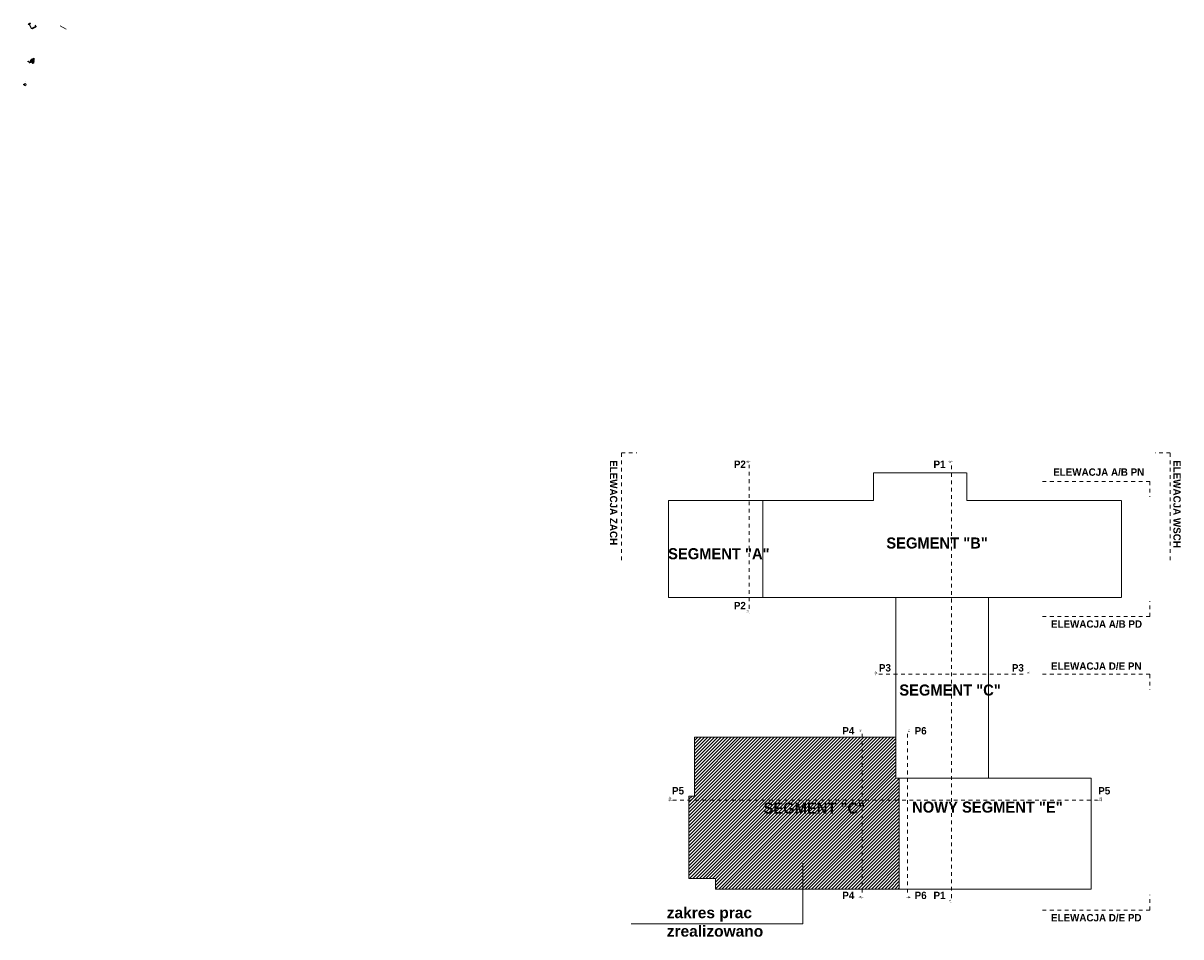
# Model space of a CAD drawing. Header units: millimetres. Extents: x 28291 to 177760, y -399809 to -170937.
# Tile 537 of 656: x 28291 to 43944, y -189254 to -176892. Entities that reach past the tile are written whole.
import ezdxf
from ezdxf import colors
from ezdxf.entities.mleader import LeaderData, LeaderLine
from ezdxf.math import Vec2, Vec3

# ---------------------------------------------------------------- set-up
doc = ezdxf.new("R2010")
doc.units = ezdxf.units.MM
for name, pattern in [('2_3', [1, 0.5, -0.5]), ('ACAD_ISO10W100', [18, 12, -3, 0, -3]), ('CARKOVANA', [7.5, 5, -2.5])]:
    doc.linetypes.add(name, pattern=pattern)
doc.layers.get('0').update_dxf_attribs({"lineweight": 0})
for name, color, linetype, lineweight in [('!! 0_ Opis', 8, 'Continuous', 13), ('!! 2_Hatch dach', 7, 'Continuous', 0), ('!! 2_posadzki parkiet', 91, 'Continuous', 9), ('!! 2_posadzki winyle 2', 43, 'Continuous', 9)]:
    doc.layers.add(name, color=color, linetype=linetype, lineweight=lineweight)
for name, color, linetype, lineweight, true_color in [('!! 0_Opis_okna - zrealizowane', 7, 'Continuous', 15, 0xb3b3b3), ('!! 1_PROJ SCIANY ZREAL - HATCH', 9, 'Continuous', 0, 0x808080), ('!! 1_Wyburzenia', 252, 'CARKOVANA', 13, 0x696969)]:
    doc.layers.add(name, color=color, linetype=linetype, lineweight=lineweight, true_color=true_color)
doc.styles.add('SIMPLEX', font='simplex.shx', dxfattribs={"width": 0.77})
doc.styles.get("Standard").update_dxf_attribs({"font": 'arial.ttf', "height": 25})
doc.styles.add('STYLE10', font='arialbd.ttf')
doc.styles.add('STYLE7', font='ARIALNB.TTF')
doc.dimstyles.new('OL PB 500', dxfattribs={"dimscale": 4, "dimtxt": 0.2, "dimasz": 0.03, "dimexe": 10, "dimexo": 10, "dimgap": 0.05, "dimtad": 1, "dimdec": 1, "dimrnd": 0.5, "dimzin": 4, "dimdsep": 46, "dimtxsty": 'SIMPLEX', "dimblk": 'thick_MSz', "dimcen": 0.05, "dimdle": 8, "dimse1": 1, "dimse2": 1, "dimclrd": 256, "dimclre": 256, "dimclrt": 3, "dimadec": 1, "dimazin": 2, "dimtfac": 1, "dimtdec": 1, "dimtix": 1, "dimtofl": 0, "dimtmove": 2, "dimatfit": 3, "dimldrblk": 'thick_MSz', "dimfxl": 10, "dimfxlon": 1, "dimtolj": 1, "dimlwd": -1, "dimlwe": -1, "dimarcsym": 0})

# ---------------------------------------------------------------- blocks, each defined once
blk = doc.blocks.new('thick_MSz')
for p, q in [((-10, 0), (10, 0)), ((0, 15), (0, -15))]:
    blk.add_line(p, q)
at = {"const_width": 2, "elevation": 2}
blk.add_lwpolyline([(-7, -7), (7, 7)], dxfattribs=at)
blk = doc.blocks.new('*D1178')
at = {"layer": '!! 2_posadzki parkiet', "transparency": 16777216}
blk.add_line((28403, -177421), (28426, -177408), dxfattribs=at)
at = {"layer": 'DEFPOINTS', "color": 0, "transparency": 16777216}
for p in [(28404, -177422), (28426, -177408), (28427, -177410)]:
    blk.add_point(p, dxfattribs=at)
at = {"layer": '!! 2_posadzki parkiet', "transparency": 16777216, "xscale": 0.12, "yscale": 0.12, "zscale": 0.12}
for p, rotation in [((28403, -177421), 208.7708356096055), ((28426, -177408), 28.77083560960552)]:
    blk.add_blockref('thick_MSz', p, dxfattribs=dict(at, rotation=rotation))
at = {"layer": '!! 2_posadzki parkiet', "color": 3, "transparency": 16777216, "insert": (28414, -177414), "char_height": 0.8, "attachment_point": 5, "rotation": 28.7708, "style": 'SIMPLEX'}
blk.add_mtext('\\A1;26.0', dxfattribs=at)
blk = doc.blocks.new('*D1179')
at = {"layer": '!! 2_posadzki parkiet', "transparency": 16777216}
blk.add_line((28424, -177411), (28416, -177397), dxfattribs=at)
at = {"layer": 'DEFPOINTS', "color": 0, "transparency": 16777216}
for p in [(28416, -177397), (28419, -177395), (28427, -177410)]:
    blk.add_point(p, dxfattribs=at)
at = {"layer": '!! 2_posadzki parkiet', "transparency": 16777216, "xscale": 0.12, "yscale": 0.12, "zscale": 0.12}
for p, rotation in [((28416, -177397), 118.3270351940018), ((28424, -177411), 298.3270351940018)]:
    blk.add_blockref('thick_MSz', p, dxfattribs=dict(at, rotation=rotation))
at = {"layer": '!! 2_posadzki parkiet', "color": 3, "transparency": 16777216, "insert": (28420, -177404), "char_height": 0.8, "attachment_point": 5, "rotation": 298.327, "style": 'SIMPLEX'}
blk.add_mtext('\\A1;16.5', dxfattribs=at)
blk = doc.blocks.new('*D1180')
at = {"layer": '!! 2_posadzki parkiet', "transparency": 16777216}
blk.add_line((28420, -177398), (28390, -177413), dxfattribs=at)
at = {"layer": 'DEFPOINTS', "color": 0, "transparency": 16777216}
for p in [(28389, -177411), (28390, -177413), (28419, -177395)]:
    blk.add_point(p, dxfattribs=at)
at = {"layer": '!! 2_posadzki parkiet', "transparency": 16777216, "xscale": 0.12, "yscale": 0.12, "zscale": 0.12}
for p, rotation in [((28390, -177413), 207.9132958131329), ((28420, -177398), 27.91329581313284)]:
    blk.add_blockref('thick_MSz', p, dxfattribs=dict(at, rotation=rotation))
at = {"layer": '!! 2_posadzki parkiet', "color": 3, "transparency": 16777216, "insert": (28405, -177405), "char_height": 0.8, "attachment_point": 5, "rotation": 27.9133, "style": 'SIMPLEX'}
blk.add_mtext('\\A1;34.0', dxfattribs=at)
blk = doc.blocks.new('*D1181')
at = {"layer": '!! 2_posadzki parkiet', "transparency": 16777216}
blk.add_line((28355, -177414), (28354, -177413), dxfattribs=at)
at = {"layer": 'DEFPOINTS', "color": 0, "transparency": 16777216}
for p in [(28354, -177413), (28357, -177409), (28359, -177411)]:
    blk.add_point(p, dxfattribs=at)
at = {"layer": '!! 2_posadzki parkiet', "transparency": 16777216, "xscale": 0.12, "yscale": 0.12, "zscale": 0.12}
for p, rotation in [((28354, -177413), 132.8129850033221), ((28355, -177414), 312.8129850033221)]:
    blk.add_blockref('thick_MSz', p, dxfattribs=dict(at, rotation=rotation))
at = {"layer": '!! 2_posadzki parkiet', "color": 3, "transparency": 16777216, "insert": (28355, -177413), "char_height": 0.8, "attachment_point": 5, "rotation": 312.813, "style": 'SIMPLEX'}
blk.add_mtext('\\A1;2.5', dxfattribs=at)
blk = doc.blocks.new('*D1182')
at = {"layer": '!! 2_posadzki parkiet', "transparency": 16777216}
blk.add_line((28391, -177423), (28394, -177421), dxfattribs=at)
at = {"layer": 'DEFPOINTS', "color": 0, "transparency": 16777216}
for p in [(28390, -177422), (28393, -177420), (28394, -177421)]:
    blk.add_point(p, dxfattribs=at)
at = {"layer": '!! 2_posadzki parkiet', "transparency": 16777216, "xscale": 0.12, "yscale": 0.12, "zscale": 0.12}
for p, rotation in [((28391, -177423), 207.773607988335), ((28394, -177421), 27.77360798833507)]:
    blk.add_blockref('thick_MSz', p, dxfattribs=dict(at, rotation=rotation))
at = {"layer": '!! 2_posadzki parkiet', "color": 3, "transparency": 16777216, "insert": (28392, -177421), "char_height": 0.8, "attachment_point": 5, "rotation": 27.7736, "style": 'SIMPLEX'}
blk.add_mtext('\\A1;4.0', dxfattribs=at)
blk = doc.blocks.new('*D1183')
at = {"layer": '!! 2_posadzki parkiet', "transparency": 16777216}
blk.add_line((28390, -177423), (28379, -177429), dxfattribs=at)
at = {"layer": 'DEFPOINTS', "color": 0, "transparency": 16777216}
for p in [(28378, -177428), (28378, -177429), (28390, -177421)]:
    blk.add_point(p, dxfattribs=at)
at = {"layer": '!! 2_posadzki parkiet', "transparency": 16777216, "xscale": 0.12, "yscale": 0.12, "zscale": 0.12}
for p, rotation in [((28378, -177429), 208.3270351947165), ((28391, -177423), 28.32703519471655)]:
    blk.add_blockref('thick_MSz', p, dxfattribs=dict(at, rotation=rotation))
at = {"layer": '!! 2_posadzki parkiet', "color": 3, "transparency": 16777216, "insert": (28384, -177425), "char_height": 0.8, "attachment_point": 5, "rotation": 28.327, "style": 'SIMPLEX'}
blk.add_mtext('\\A1;13.5', dxfattribs=at)
blk = doc.blocks.new('*D1184')
at = {"layer": '!! 2_posadzki parkiet', "transparency": 16777216}
blk.add_line((28376, -177429), (28364, -177410), dxfattribs=at)
at = {"layer": 'DEFPOINTS', "color": 0, "transparency": 16777216}
for p in [(28364, -177410), (28365, -177409), (28378, -177428)]:
    blk.add_point(p, dxfattribs=at)
at = {"layer": '!! 2_posadzki parkiet', "transparency": 16777216, "xscale": 0.12, "yscale": 0.12, "zscale": 0.12}
for p, rotation in [((28364, -177410), 123.5655832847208), ((28377, -177429), 303.5655832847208)]:
    blk.add_blockref('thick_MSz', p, dxfattribs=dict(at, rotation=rotation))
at = {"layer": '!! 2_posadzki parkiet', "color": 3, "transparency": 16777216, "insert": (28371, -177419), "char_height": 0.8, "attachment_point": 5, "rotation": 303.5656, "style": 'SIMPLEX'}
blk.add_mtext('\\A1;23.0', dxfattribs=at)
blk = doc.blocks.new('*D1185')
at = {"layer": '!! 2_posadzki parkiet', "transparency": 16777216}
blk.add_line((28360, -177413), (28366, -177410), dxfattribs=at)
at = {"layer": 'DEFPOINTS', "color": 0, "transparency": 16777216}
for p in [(28359, -177411), (28365, -177409), (28366, -177410)]:
    blk.add_point(p, dxfattribs=at)
at = {"layer": '!! 2_posadzki parkiet', "transparency": 16777216, "xscale": 0.12, "yscale": 0.12, "zscale": 0.12}
for p, rotation in [((28360, -177413), 199.6549254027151), ((28366, -177410), 19.65492540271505)]:
    blk.add_blockref('thick_MSz', p, dxfattribs=dict(at, rotation=rotation))
at = {"layer": '!! 2_posadzki parkiet', "color": 3, "transparency": 16777216, "insert": (28362, -177411), "char_height": 0.8, "attachment_point": 5, "rotation": 19.6549, "style": 'SIMPLEX'}
blk.add_mtext('\\A1;6.5', dxfattribs=at)

msp = doc.modelspace()

# ---------------------------------------------------------------- hatches: boundary and pattern name
at = {"layer": '!! 2_Hatch dach'}
h = msp.add_hatch(dxfattribs=at)
h.set_pattern_fill('ANSI31', color=256, scale=10)
h.paths.add_polyline_path([(37652.50696, -188607.53854), (40135.50696, -188607.53854), (40135.50696, -187108.53854), (40091.50696, -187108.53854), (40091.50696, -186554.53854), (37369.50696, -186554.53854), (37369.50696, -187351.53854), (37292.50696, -187351.53854), (37292.50696, -188464.53854), (37652.50696, -188464.53854)])
at = {"layer": '!! 2_posadzki winyle 2', "ltscale": 0.05}
h = msp.add_hatch(dxfattribs=at)
h.set_pattern_fill('ANSI31', color=256, scale=0.05)
edge = h.paths.add_edge_path()
edge.add_line((28386.43504, -176892.48721), (28389.36752, -176897.72177))
edge.add_line((28389.36752, -176897.72177), (28376.69316, -176904.82215))
edge.add_arc((28378.1594, -176907.43943), 3, 119.258266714, 207.870709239)
edge.add_line((28375.50739, -176908.84186), (28403.12452, -176961.06609))
edge.add_arc((28405.77654, -176959.66366), 3, 207.870709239, 255.626003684)
edge.add_line((28405.03178, -176962.56975), (28410.72599, -176964.02902))
edge.add_arc((28411.47075, -176961.12293), 3, 255.626003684, 297.745670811)
edge.add_line((28412.86739, -176963.778), (28459.06686, -176939.47574))
edge.add_arc((28457.67022, -176936.82067), 3, 297.745670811, 388.327035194)
edge.add_line((28460.31098, -176935.39716), (28454.20264, -176924.06554))
edge.add_line((28454.20264, -176924.06554), (28459.48416, -176921.21852))
edge.add_line((28459.48416, -176921.21852), (28468.95753, -176938.79261))
edge.add_line((28468.95753, -176938.79261), (28413.36642, -176968.03515))
edge.add_arc((28411.96978, -176965.38008), 3, 255.626003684, 297.745670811, ccw=False)
edge.add_line((28411.22503, -176968.28617), (28402.32352, -176966.00496))
edge.add_arc((28403.06827, -176963.09887), 3, 207.870709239, 255.626003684, ccw=False)
edge.add_line((28400.41626, -176964.5013), (28372.0846, -176910.9259))
edge.add_arc((28369.43259, -176912.32833), 3, 27.870709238, 119.258266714)
edge.add_line((28367.96635, -176909.71106), (28363.62939, -176912.14069))
edge.add_line((28363.62939, -176912.14069), (28360.49339, -176907.02015))
edge.add_line((28360.49339, -176907.02015), (28386.43504, -176892.48721))
at = {"layer": '!! 2_posadzki winyle 2'}
h = msp.add_hatch(dxfattribs=at)
h.set_pattern_fill('ANSI31', color=256, scale=0.2)
h.paths.add_polyline_path([(28412.7247, -177440.43249), (28415.89362, -177438.72428), (28416.57216, -177439.98304), (28438.42885, -177428.20111), (28431.31604, -177415.00611), (28441.9407, -177409.27885), (28439.04149, -177403.9005), (28441.96658, -177402.32372), (28436.04473, -177391.33806), (28433.11963, -177392.91485), (28430.34384, -177387.76546), (28446.1884, -177379.22439), (28439.95342, -177367.65786), (28421.52091, -177377.59397), (28419.75101, -177374.31062), (28408.67742, -177380.27988), (28410.44732, -177383.56322), (28386.02909, -177396.72595), (28392.25458, -177408.27488), (28419.33186, -177393.7015), (28428.29998, -177410.33829), (28404.33948, -177423.25428), (28408.12127, -177430.2699), (28407.44348, -177430.63527)])

# ---------------------------------------------------------------- linework, layer by layer
at = {"layer": '!! 0_ Opis', "color": 2, "const_width": 1.44}
for points in [[(38109.13668, -182868.51738), (38109.13668, -182807.69178), (38067.07204, -182818.96297), (38124.34308, -182818.96297)], [(38109.13668, -182868.51738), (38109.13668, -182807.69178), (38067.07204, -182818.96297), (38124.34308, -182818.96297)], [(40844.17349, -182868.51738), (40844.17349, -182807.69178), (40802.10886, -182818.96297), (40859.37989, -182818.96297)], [(38109.13668, -184814.2596), (38109.13668, -184875.0852), (38067.07204, -184863.81402), (38124.34308, -184863.81402)], [(39860.65219, -185702.43169), (39799.82659, -185702.43169), (39811.09777, -185660.36705), (39811.09777, -185717.63809)], [(39860.65219, -185702.43169), (39799.82659, -185702.43169), (39811.09777, -185660.36705), (39811.09777, -185717.63809)], [(41842.70657, -185702.43169), (41903.53217, -185702.43169), (41892.26099, -185660.36705), (41892.26099, -185717.63809)], [(41842.70657, -185702.43169), (41903.53217, -185702.43169), (41892.26099, -185660.36705), (41892.26099, -185717.63809)], [(39634.13668, -186505.69463), (39634.13668, -186444.86903), (39592.07204, -186456.14022), (39649.34308, -186456.14022)], [(40245.85729, -186505.69463), (40245.85729, -186444.86903), (40287.92193, -186456.14022), (40230.65089, -186456.14022)], [(37075.02304, -187405.01362), (37014.19744, -187405.01362), (37025.46863, -187362.94898), (37025.46863, -187420.22002)], [(37075.02304, -187405.01362), (37014.19744, -187405.01362), (37025.46863, -187362.94898), (37025.46863, -187420.22002)], [(42816.82904, -187405.01362), (42877.65464, -187405.01362), (42866.38346, -187362.94898), (42866.38346, -187420.22002)], [(42816.82904, -187405.01362), (42877.65464, -187405.01362), (42866.38346, -187362.94898), (42866.38346, -187420.22002)], [(39634.13668, -188672.51737), (39634.13668, -188733.34297), (39592.07204, -188722.07178), (39649.34308, -188722.07178)], [(39634.13668, -188672.51737), (39634.13668, -188733.34297), (39592.07204, -188722.07178), (39649.34308, -188722.07178)], [(40245.85729, -188672.51737), (40245.85729, -188733.34297), (40287.92193, -188722.07178), (40230.65089, -188722.07178)], [(40245.85729, -188672.51737), (40245.85729, -188733.34297), (40287.92193, -188722.07178), (40230.65089, -188722.07178)], [(40844.17349, -188728.52157), (40844.17349, -188789.34717), (40802.10886, -188778.07599), (40859.37989, -188778.07599)], [(40844.17349, -188728.52157), (40844.17349, -188789.34717), (40802.10886, -188778.07599), (40859.37989, -188778.07599)]]:
    msp.add_lwpolyline(points, dxfattribs=at)
at = {"layer": '!! 0_Opis_okna - zrealizowane', "const_width": 1.44}
msp.add_lwpolyline([(38109.13668, -184814.2596), (38109.13668, -184875.0852), (38067.07204, -184863.81402), (38124.34308, -184863.81402)], dxfattribs=at)
at = {"layer": '!! 1_PROJ SCIANY ZREAL - HATCH'}
msp.add_lwpolyline([(37652.50696, -188607.53854), (40135.50696, -188607.53854), (40135.50696, -187108.53854), (40091.50696, -187108.53854), (40091.50696, -186554.53854), (37369.50696, -186554.53854), (37369.50696, -187351.53854), (37292.50696, -187351.53854), (37292.50696, -188464.53854), (37652.50696, -188464.53854)], close=True, dxfattribs=at)
msp.add_lwpolyline([(36513.75445, -189076.17365), (38831.06488, -189076.17365), (38831.06488, -188255.47087)], dxfattribs=at)
at = {"layer": '!! 1_Wyburzenia'}
msp.add_lwpolyline([(38290.50696, -184662.53854), (38290.50696, -183350.53854), (39790.50696, -183350.53854), (39790.50696, -182977.53854), (41048.50696, -182977.53854), (41048.50696, -183350.53854), (43142.50696, -183350.53854), (43142.50696, -184662.53854), (41342.50696, -184662.53854), (40091.50696, -184664.53854), (38290.50696, -184662.53854)], dxfattribs=at)
for points in [[(38290.50696, -184662.53854), (37016.50696, -184662.53854), (37016.50696, -183350.53854), (38290.50696, -183350.53854)], [(40091.50696, -184664.53854), (41342.50696, -184664.53854), (41342.50696, -187108.53854), (40091.50696, -187108.53854)], [(40091.50696, -186554.53854), (37369.50696, -186554.53854), (37369.50696, -187351.53854), (37292.50696, -187351.53854), (37292.50696, -188464.53854), (37652.50696, -188464.53854), (37652.50696, -188607.53854), (40135.50696, -188607.53854), (40135.50696, -187108.53854), (40091.50696, -187108.53854)]]:
    msp.add_lwpolyline(points, close=True, dxfattribs=at)
at = {"layer": '!! 2_posadzki parkiet', "color": 1}
msp.add_lwpolyline([(28386.43504, -176892.48721), (28389.36752, -176897.72177), (28376.69316, -176904.82215, 0.4071380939), (28375.50739, -176908.84186), (28403.12452, -176961.06609, 0.2114408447), (28405.03178, -176962.56975), (28410.72599, -176964.02902, 0.1858791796), (28412.86739, -176963.778), (28459.06686, -176939.47574, 0.417188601), (28460.31098, -176935.39716), (28454.20264, -176924.06554), (28459.48416, -176921.21852), (28468.95753, -176938.79261), (28413.36642, -176968.03515, -0.1858791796), (28411.22503, -176968.28617), (28402.32352, -176966.00496, -0.2114408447), (28400.41626, -176964.5013), (28372.0846, -176910.9259, 0.4213246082), (28367.96635, -176909.71106), (28363.62939, -176912.14069), (28360.49339, -176907.02015), (28386.43504, -176892.48721)], format="xyb", dxfattribs=at)
at = {"layer": '!! 2_posadzki parkiet', "color": 1, "linetype": 'ACAD_ISO10W100', "ltscale": 0.1}
msp.add_lwpolyline([(28371.71243, -176905.94384), (28402.39121, -176963.95767), (28412.09454, -176966.44437), (28440.86007, -176951.31287)], dxfattribs=at)
at = {"layer": '!! 2_posadzki parkiet'}
for points in [[(28792.84098, -176930.67553), (28872.68877, -176971.98864)], [(28351.20532, -177411.43784), (28350.47392, -177409.45938), (28358.57409, -177406.68015), (28359.19579, -177408.49214), (28351.20532, -177411.43784)], [(28385.21491, -177405.7529), (28386.97542, -177404.80389)], [(28290.84587, -177724.53169), (28290.84587, -177721.62357)], [(28315.84587, -177724.53169), (28290.84587, -177723.28169)], [(28290.84587, -177724.53169), (28315.84587, -177724.53169)], [(28299.34587, -177724.53169), (28299.34587, -177716.62862)], [(28316.17334, -177684.61092), (28316.17334, -177684.66092), (28317.17334, -177684.66092)]]:
    msp.add_lwpolyline(points, dxfattribs=at)
at = {"layer": '!! 2_posadzki parkiet', "color": 99, "true_color": 0x276c23}
for centre in [(28358.94973, -177410.87847), (28389.20611, -177411.05828), (28389.83471, -177421.37654), (28404.02542, -177403.19152), (28404.04103, -177422.27912), (28418.85586, -177395.34741), (28426.67427, -177409.85139)]:
    msp.add_circle(centre, 0.3, dxfattribs=at)
at = {"layer": '!! 2_posadzki parkiet'}
msp.add_circle((28315.84587, -177724.53169), 16.5, dxfattribs=at)
at = {"linetype": '2_3', "ltscale": 100}
for points in [[(36381.39344, -184158.77721), (36381.39344, -182707.92325), (36586.88592, -182707.92325)], [(43801.62048, -184158.77721), (43801.62048, -182707.92325), (43596.128, -182707.92325)], [(38109.13668, -184814.2596), (38109.13668, -182868.51738)], [(40844.17349, -188728.52157), (40844.17349, -182868.51738)], [(42074.42596, -183093.61965), (43525.27993, -183093.61965), (43525.27993, -183299.11212)], [(42074.42596, -184919.45743), (43525.27993, -184919.45743), (43525.27993, -184713.96496)], [(39860.65219, -185702.43169), (41842.70657, -185702.43169)], [(42074.42596, -185702.43169), (43525.27993, -185702.43169), (43525.27993, -185907.92416)], [(39634.13668, -186505.69463), (39634.13668, -188672.51737)], [(40245.85729, -186505.69463), (40245.85729, -188672.51737)], [(37075.02304, -187405.01362), (42816.82904, -187405.01362)], [(42074.42596, -188892.06542), (43525.27993, -188892.06542), (43525.27993, -188686.57295)]]:
    msp.add_lwpolyline(points, dxfattribs=at)
msp.add_lwpolyline([(40135.50696, -188607.53854), (42732.49978, -188607.53854), (42732.49978, -187108.53847), (41342.50696, -187108.53854)])

# ---------------------------------------------------------------- texts
at = {"layer": '!! 0_ Opis', "style": 'STYLE10', "width": 0.95}
for s, p in [('ELEWACJA ZACH', (36224.21692, -182805.17815)), ('ELEWACJA WSCH', (43842.24821, -182805.17815))]:
    msp.add_text(s, height=100, rotation=270, dxfattribs=at).set_placement(p)
for s, height, p in [('P2', 100, (37900.17383, -182910.30687)), ('P1', 100, (40599.67175, -182910.30687)), ('ELEWACJA A/B PN', 100, (42218.16307, -183016.24759)), ('SEGMENT "B"', 150, (39961.86305, -184000.85713)), ('SEGMENT "A"', 150, (37011.15037, -184145.60076)), ('P2', 100, (37900.17383, -184822.43152)), ('ELEWACJA A/B PD', 100, (42188.24812, -185071.98854)), ('P3', 100, (39861.86917, -185664.13835)), ('P3', 100, (41658.9615, -185664.13835)), ('ELEWACJA D/E PN', 100, (42188.24812, -185640.89467)), ('SEGMENT "C"', 150, (40137.48713, -185989.99868)), ('P4', 100, (39366.68837, -186515.82124)), ('P6', 100, (40344.3663, -186515.82124)), ('P5', 100, (37064.29054, -187327.45185)), ('P5', 100, (42826.90339, -187327.45185)), ('SEGMENT "C"', 150, (38302.33213, -187587.68363)), ('P4', 100, (39366.68837, -188743.19609)), ('P6', 100, (40344.3663, -188743.19609)), ('P1', 100, (40599.67175, -188743.19609)), ('ELEWACJA D/E PD', 100, (42188.24812, -189044.59653))]:
    msp.add_text(s, height=height, dxfattribs=at).set_placement(p)
at = {"layer": '!! 0_ Opis', "color": 9, "style": 'STYLE7', "text_generation_flag": 6, "width": 0.95}
for s, rotation, p in [('2', 270.000000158, (38099.7528, -182842.86176)), ('1', 270.000000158, (40834.78962, -182842.86176)), ('2', 270.000000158, (38099.7528, -184853.24034)), ('3', 180.000000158, (39821.67144, -185693.04781)), ('3', 180.000000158, (41868.36219, -185693.04781)), ('4', 270.000000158, (39624.7528, -186480.03902)), ('4', 89.999999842, (40255.24116, -186465.63738)), ('5', 180.000000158, (37036.0423, -187395.62975)), ('5', 180.000000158, (42842.48466, -187395.62975)), ('4', 270.000000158, (39624.7528, -188717.36789)), ('4', 89.999999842, (40255.24116, -188702.96625)), ('1', 270.000000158, (40834.78962, -188767.50232))]:
    msp.add_text(s, height=24, rotation=rotation, dxfattribs=at).set_placement(p)
at = {"layer": '!! 0_ Opis', "color": 20, "true_color": 0xef2525, "style": 'STYLE10', "width": 0.95}
msp.add_text('NOWY SEGMENT "E"', height=150, dxfattribs=at).set_placement((40310.84535, -187573.50628))
at = {"layer": '!! 0_ Opis', "insert": (36992.86044, -188851.45731), "char_height": 150, "attachment_point": 1, "style": 'STYLE10'}
msp.add_mtext_dynamic_manual_height_columns('zakres prac zrealizowano', width=1271.0990355, gutter_width=50, heights=[0], dxfattribs=at)

# ---------------------------------------------------------------- dimensions: what is measured, and where the dimension line sits
at = {"layer": '!! 2_posadzki parkiet'}
for p1, p2, distance, picture, middle in [((28358.96995, -177410.93354), (28357.37268, -177409.20942), 5.09438, '*D1181', (28354.87435, -177413.12589)), ((28358.94973, -177410.87847), (28365.05482, -177408.69795), -1.77606, '*D1185', (28362.39785, -177410.89575)), ((28377.81081, -177427.9223), (28365.05482, -177408.69795), 1.5698, '*D1184', (28370.62472, -177418.84632)), ((28389.86154, -177421.42631), (28377.81081, -177427.9223), 1.44923, '*D1183', (28384.23913, -177425.42184)), ((28418.85586, -177395.34741), (28388.76655, -177411.28782), 2.49352, '*D1180', (28404.69763, -177404.99084)), ((28389.9389, -177421.56983), (28393.32464, -177419.78672), -1.28625, '*D1182', (28391.95155, -177421.28547)), ((28404.04103, -177422.27912), (28426.67427, -177409.85139), 1.87877, '*D1178', (28414.1646, -177413.89248)), ((28426.67427, -177409.85139), (28418.85586, -177395.34741), 3.25428, '*D1179', (28420.42863, -177403.85887))]:
    dim = msp.add_aligned_dim(p1=p1, p2=p2, distance=distance, dimstyle='OL PB 500', dxfattribs=at)
    dim.commit()
    dim.dimension.update_dxf_attribs({"geometry": picture, "text_midpoint": middle})

# ---------------------------------------------------------------- leaders
ml = msp.add_multileader_mtext('Standard', dxfattribs=at)
ml.set_content('429,5', color=256)
ml.set_leader_properties()
ml.build(insert=Vec2(0, 0))
ml.multileader.update_dxf_attribs({"text_right_attachment_type": 6, "dogleg_length": 0.36, "arrow_head_size": 1})
ctx = ml.context
ctx.base_point, ctx.char_height, ctx.arrow_head_size, ctx.plane_origin = Vec3(28380.23335, -177419.89379), 1, 1, Vec3(28393.36576, -177422.8493)
ctx.right_attachment, ctx.text_align_type = 6, 2
notes = []
notes.append((ctx, [(0, (1, 1, 0), (28388.01559, -177420.49488), (-1, 0), 0.36, [(0, [(28388.76655, -177411.58782)], 0, [])])]))
ctx.mtext.insert, ctx.mtext.alignment, ctx.mtext.flow_direction = Vec3(28385.65559, -177419.29488), 3, 5
ml = msp.add_multileader_mtext('Standard', dxfattribs=at)
ml.set_content('430,15', color=256)
ml.set_leader_properties()
ml.build(insert=Vec2(0, 0))
ml.multileader.update_dxf_attribs({"text_right_attachment_type": 6, "dogleg_length": 0.36, "arrow_head_size": 1})
ctx = ml.context
ctx.base_point, ctx.char_height, ctx.arrow_head_size, ctx.plane_origin = Vec3(28390.13167, -177419.32361), 1, 1, Vec3(28404.04103, -177422.27912)
ctx.right_attachment, ctx.text_align_type = 6, 2
notes.append((ctx, [(0, (1, 1, 0), (28398.69085, -177419.9247), (-1, 0), 0.36, [(0, [(28404.04103, -177422.27912)], 0, [])])]))
ctx.mtext.insert, ctx.mtext.alignment, ctx.mtext.flow_direction = Vec3(28396.33085, -177418.7247), 3, 5
ml = msp.add_multileader_mtext('Standard', dxfattribs=at)
ml.set_content('429,75', color=256)
ml.set_leader_properties()
ml.build(insert=Vec2(0, 0))
ml.multileader.update_dxf_attribs({"text_right_attachment_type": 6, "dogleg_length": 0.36, "arrow_head_size": 1})
ctx = ml.context
ctx.base_point, ctx.char_height, ctx.arrow_head_size, ctx.plane_origin = Vec3(28409.54571, -177403.95338), 1, 1, Vec3(28423.45507, -177406.90889)
ctx.right_attachment, ctx.text_align_type = 6, 2
notes.append((ctx, [(0, (1, 1, 0), (28418.1049, -177404.55447), (-1, 0), 0.36, [(0, [(28418.85586, -177395.64741)], 0, [])])]))
ctx.mtext.insert, ctx.mtext.alignment, ctx.mtext.flow_direction = Vec3(28415.7449, -177403.35447), 3, 5
ml = msp.add_multileader_mtext('Standard', dxfattribs=at)
ml.set_content('429,91', color=256)
ml.set_leader_properties()
ml.build(insert=Vec2(0, 0))
ml.multileader.update_dxf_attribs({"text_right_attachment_type": 6, "dogleg_length": 0.36, "arrow_head_size": 1})
ctx = ml.context
ctx.base_point, ctx.char_height, ctx.arrow_head_size, ctx.plane_origin = Vec3(28412.92755, -177406.82683), 1, 1, Vec3(28426.63636, -177409.78234)
ctx.right_attachment, ctx.text_align_type = 6, 2
notes.append((ctx, [(0, (1, 1, 0), (28421.28618, -177407.42792), (-1, 0), 0.36, [(0, [(28426.63636, -177409.78234)], 0, [])])]))
ctx.mtext.insert, ctx.mtext.alignment, ctx.mtext.flow_direction = Vec3(28418.92618, -177406.22792), 3, 5
for ctx, leaders in notes:
    for number, flags, end, landing, length, lines in leaders:
        leader = LeaderData()
        leader.index, (leader.has_last_leader_line, leader.has_dogleg_vector, leader.attachment_direction) = number, flags
        leader.last_leader_point, leader.dogleg_vector, leader.dogleg_length = Vec3(end), Vec3(landing), length
        for number, points, colour, breaks in lines:
            line = LeaderLine()
            line.index, line.vertices, line.color, line.breaks = number, Vec3.list(points), colors.encode_raw_color(colour), breaks
            leader.lines.append(line)
        ctx.leaders.append(leader)

doc.saveas('drawing.dxf')
